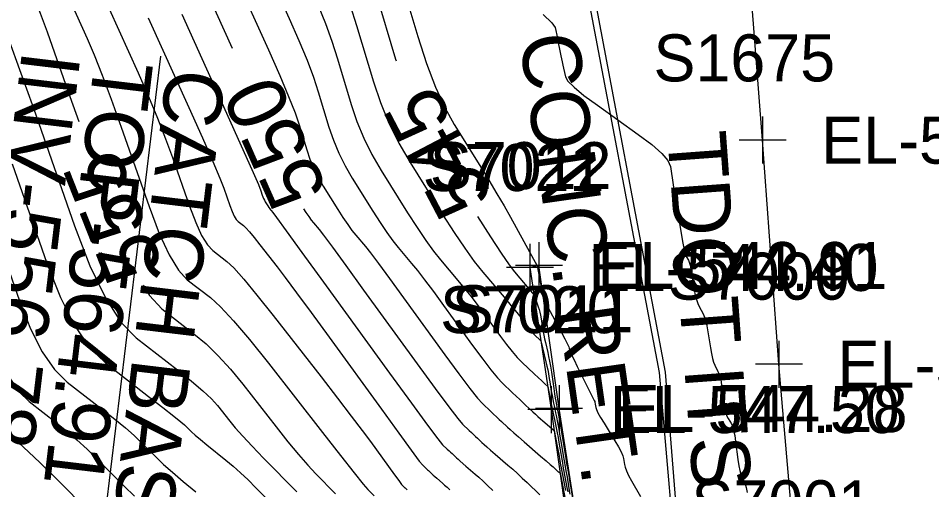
# Model space of a CAD drawing. Extents: x 1724534 to 1727318, y 657156 to 660047.
# Drawn here: x 1725501.3 to 1725579.1, y 658684.7 to 658724.9 of the extents above; entities that cross this region are included whole.
import ezdxf

# ---------------------------------------------------------------- set-up
doc = ezdxf.new("R2010")
doc.units = 0
for name, color, linetype in [('SURVEY - CONTOURS - Index with Text', 7, 'Continuous'), ('SURVEY - CONTOURS - Intermediate with optional Text', 7, 'Continuous'), ('SURVEY - DRAINAGE - Storm Sewer Text', 7, 'Continuous'), ('SURVEY - DTM - Breaklines', 7, 'Continuous'), ('SURVEY - DTM - Breaklines - Points - Elevations', 7, 'Continuous'), ('SURVEY - DTM - Breaklines - Points - Locators', 7, 'Continuous'), ('SURVEY - DTM - Breaklines - Points - Numbers', 7, 'Continuous'), ('SURVEY - ROADSIDE BARRIERS with Text', 7, 'Continuous'), ('SURVEY - TRANSPORTATION - Features', 7, 'Continuous'), ('SURVEY - TRANSPORTATION - Features - Points - Elevations', 7, 'Continuous'), ('SURVEY - TRANSPORTATION - Features - Points - Locators', 7, 'Continuous'), ('SURVEY - TRANSPORTATION - Features - Points - Numbers', 7, 'Continuous'), ('SURVEY - UTILITIES - Electric (Underground) with Text', 7, 'Continuous'), ('SURVEY - UTILITIES - Fiber Optic Cable (Underground) with Text', 7, 'Continuous'), ('SURVEY - UTILITIES - Poles and Miscellaneous with Text', 7, 'Continuous')]:
    doc.layers.add(name, color=color, linetype=linetype)

msp = doc.modelspace()

# ---------------------------------------------------------------- linework, layer by layer
at = {"layer": 'SURVEY - CONTOURS - Index with Text'}
for points in [[(1725500.188, 658737.991), (1725501.361, 658731.538), (1725501.58, 658730.321), (1725501.723, 658729.502), (1725501.793, 658729.081), (1725501.878, 658728.489), (1725501.929, 658728.243), (1725502.02, 658727.948), (1725502.149, 658727.604), (1725502.318, 658727.211), (1725502.82, 658726.099), (1725503.139, 658725.293), (1725503.72, 658723.709), (1725504.564, 658721.345), (1725505.669, 658718.204), (1725506.416, 658716.07)], [(1725531.71, 658727.046), (1725533.403, 658721.396), (1725533.456, 658721.241)], [(1725517.455, 658726.864), (1725519.5, 658722.336)], [(1725525.569, 658708.656), (1725525.769, 658708.343), (1725526.007, 658707.99), (1725526.222, 658707.694), (1725526.414, 658707.453), (1725526.894, 658706.886), (1725527.266, 658706.405), (1725528.021, 658705.388), (1725529.16, 658703.833), (1725530.683, 658701.741), (1725535.253, 658695.447), (1725536.779, 658693.357), (1725537.93, 658691.807), (1725538.704, 658690.798), (1725539.103, 658690.33), (1725539.665, 658689.801), (1725539.867, 658689.61), (1725540.053, 658689.435), (1725540.223, 658689.276), (1725540.376, 658689.132), (1725540.763, 658688.768), (1725540.941, 658688.604), (1725541.186, 658688.386), (1725541.497, 658688.114), (1725541.875, 658687.787), (1725542.972, 658686.844), (1725543.382, 658686.485), (1725543.79, 658686.116), (1725544.196, 658685.737), (1725544.601, 658685.349), (1725545.677, 658684.3)], [(1725540.395, 658708.004), (1725541.491, 658706.268), (1725542.388, 658704.888), (1725543.069, 658703.892), (1725543.534, 658703.279), (1725545.197, 658701.317), (1725545.552, 658700.321), (1725545.624, 658700.097), (1725545.689, 658699.853), (1725545.746, 658699.588), (1725545.796, 658699.302), (1725545.919, 658698.512), (1725545.969, 658698.213), (1725546.026, 658697.908), (1725546.091, 658697.598), (1725546.163, 658697.283), (1725546.366, 658696.435), (1725546.442, 658696.092), (1725546.519, 658695.698), (1725546.596, 658695.253), (1725546.673, 658694.757), (1725546.88, 658693.368), (1725546.951, 658692.9), (1725547.007, 658692.535), (1725547.049, 658692.275), (1725547.078, 658692.118), (1725547.135, 658691.841), (1725547.153, 658691.749), (1725547.167, 658691.683), (1725547.175, 658691.642), (1725547.178, 658691.626), (1725547.18, 658691.617), (1725547.183, 658691.6), (1725547.192, 658691.556), (1725547.206, 658691.485), (1725547.226, 658691.386), (1725547.285, 658691.088), (1725547.318, 658690.912), (1725547.37, 658690.607), (1725547.443, 658690.175), (1725547.536, 658689.615), (1725547.811, 658687.949), (1725547.903, 658687.395), (1725547.972, 658686.98), (1725548.018, 658686.706), (1725548.042, 658686.572), (1725548.074, 658686.4), (1725548.099, 658686.259), (1725548.148, 658685.965), (1725548.222, 658685.519), (1725548.321, 658684.92), (1725548.616, 658683.119)], [(1725511.912, 658702.142), (1725512.439, 658701.274), (1725513.492, 658700.138), (1725516.233, 658698.019), (1725517.264, 658697.154), (1725518.304, 658696.149), (1725519.351, 658695.004), (1725520.406, 658693.717), (1725523.229, 658690.1), (1725524.234, 658688.834), (1725525.131, 658687.746), (1725525.921, 658686.837), (1725526.603, 658686.107), (1725528.28, 658684.398)], [(1725500.607, 658689.313), (1725501.306, 658688.737), (1725502.153, 658687.977), (1725503.148, 658687.034), (1725504.292, 658685.905), (1725507.537, 658682.652)]]:
    msp.add_lwpolyline(points, dxfattribs=at)
at = {"layer": 'SURVEY - CONTOURS - Intermediate with optional Text'}
for points in [[(1725521.958, 658730.163), (1725524.352, 658724.861), (1725525.18, 658722.98), (1725525.868, 658721.313), (1725526.417, 658719.86), (1725526.826, 658718.621), (1725527.73, 658715.603), (1725528.109, 658714.482), (1725528.565, 658713.383), (1725529.101, 658712.306), (1725529.714, 658711.25), (1725531.455, 658708.464), (1725532.08, 658707.487), (1725532.65, 658706.644), (1725533.163, 658705.935), (1725533.621, 658705.36), (1725534.768, 658704.006), (1725535.261, 658703.402), (1725535.879, 658702.605), (1725536.621, 658701.614), (1725537.489, 658700.43), (1725539.969, 658697.015), (1725540.824, 658695.855), (1725541.529, 658694.938), (1725542.084, 658694.264), (1725542.489, 658693.832), (1725543.37, 658693.003), (1725543.687, 658692.705), (1725543.978, 658692.431), (1725544.244, 658692.18), (1725544.484, 658691.955), (1725545.089, 658691.385), (1725545.314, 658691.176), (1725545.532, 658690.976), (1725545.745, 658690.786), (1725545.953, 658690.605), (1725546.908, 658689.784), (1725547.202, 658688.309), (1725547.26, 658688.015), (1725547.308, 658687.767), (1725547.345, 658687.564), (1725547.373, 658687.406), (1725547.432, 658687.045), (1725547.463, 658686.87), (1725547.508, 658686.618), (1725547.569, 658686.288), (1725547.646, 658685.881), (1725547.871, 658684.691)], [(1725533.338, 658729.855), (1725535.294, 658723.327), (1725536.038, 658721.022), (1725536.802, 658719.003), (1725537.587, 658717.27), (1725538.392, 658715.822), (1725540.567, 658712.343), (1725541.342, 658711.09), (1725542.035, 658709.94), (1725542.648, 658708.895), (1725543.18, 658707.952), (1725545.474, 658703.798), (1725545.762, 658702.287), (1725545.817, 658702.002), (1725545.858, 658701.793), (1725545.886, 658701.66), (1725545.899, 658701.604), (1725545.916, 658701.556), (1725545.923, 658701.53), (1725545.932, 658701.487), (1725545.943, 658701.429), (1725546.015, 658700.966), (1725547.533, 658698.127), (1725547.819, 658697.587), (1725548.026, 658697.184), (1725548.153, 658696.918), (1725548.203, 658696.788), (1725548.228, 658696.624), (1725548.276, 658696.491), (1725548.402, 658696.215), (1725548.604, 658695.794), (1725548.883, 658695.23), (1725549.731, 658693.535), (1725550.01, 658692.978), (1725550.209, 658692.58), (1725550.33, 658692.339), (1725550.371, 658692.257), (1725550.377, 658692.248), (1725550.381, 658692.232), (1725550.388, 658692.189), (1725550.411, 658692.025), (1725550.45, 658691.736), (1725550.506, 658691.571), (1725550.644, 658691.293), (1725550.865, 658690.902), (1725551.168, 658690.398), (1725552.085, 658688.904), (1725552.389, 658688.39), (1725552.613, 658687.968), (1725552.758, 658687.639), (1725552.822, 658687.403), (1725552.888, 658686.895), (1725552.945, 658686.665), (1725553.067, 658686.357), (1725553.253, 658685.971), (1725553.504, 658685.507), (1725554.258, 658684.166)], [(1725519.707, 658728.513), (1725522.57, 658722.173), (1725523.539, 658719.993), (1725524.3, 658718.206), (1725524.853, 658716.812), (1725525.198, 658715.813), (1725525.839, 658713.672), (1725526.108, 658712.877), (1725526.432, 658712.097), (1725526.811, 658711.333), (1725527.246, 658710.584), (1725528.481, 658708.608), (1725528.925, 658707.915), (1725529.328, 658707.317), (1725529.693, 658706.814), (1725530.018, 658706.406), (1725530.831, 658705.446), (1725531.264, 658704.904), (1725531.95, 658703.996), (1725532.891, 658702.723), (1725534.086, 658701.085), (1725537.611, 658696.231), (1725538.802, 658694.606), (1725539.729, 658693.373), (1725540.394, 658692.531), (1725540.796, 658692.081), (1725541.517, 658691.402), (1725542.233, 658690.728), (1725542.43, 658690.543), (1725542.926, 658690.076), (1725543.155, 658689.866), (1725543.469, 658689.587), (1725543.868, 658689.237), (1725544.353, 658688.818), (1725545.761, 658687.607), (1725546.23, 658687.202), (1725546.581, 658686.897), (1725546.816, 658686.691), (1725546.933, 658686.585), (1725547.089, 658686.433), (1725547.144, 658686.381), (1725547.192, 658686.338), (1725547.233, 658686.304), (1725547.268, 658686.279), (1725547.413, 658686.185), (1725547.838, 658683.937)], [(1725505.659, 658726.447), (1725507.146, 658723.154), (1725507.745, 658721.757), (1725508.426, 658720.033), (1725509.191, 658717.983), (1725510.038, 658715.607), (1725512.409, 658708.837), (1725513.279, 658706.544), (1725514.111, 658704.743), (1725514.907, 658703.433), (1725515.664, 658702.616), (1725517.635, 658701.093), (1725518.498, 658700.316), (1725519.608, 658699.128), (1725520.966, 658697.53), (1725522.571, 658695.52), (1725527.181, 658689.614), (1725528.719, 658687.65), (1725529.875, 658686.189), (1725530.648, 658685.231), (1725531.04, 658684.775), (1725531.576, 658684.229)], [(1725509.001, 658725.682), (1725511.472, 658720.21), (1725512.35, 658718.22), (1725513.132, 658716.358), (1725513.818, 658714.621), (1725514.408, 658713.011), (1725515.853, 658708.885), (1725516.383, 658707.488), (1725516.89, 658706.39), (1725517.375, 658705.592), (1725517.837, 658705.094), (1725519.037, 658704.166), (1725519.622, 658703.617), (1725520.476, 658702.666), (1725521.598, 658701.314), (1725522.989, 658699.561), (1725527.057, 658694.349), (1725528.464, 658692.54), (1725529.634, 658691.02), (1725530.567, 658689.79), (1725531.263, 658688.849), (1725532.804, 658686.728), (1725533.314, 658686.028), (1725533.687, 658685.519), (1725533.923, 658685.202), (1725534.023, 658685.077), (1725534.108, 658684.997), (1725534.138, 658684.969), (1725534.166, 658684.942), (1725534.191, 658684.918), (1725534.214, 658684.897), (1725534.272, 658684.842), (1725534.299, 658684.818), (1725534.383, 658684.744)], [(1725526.821, 658725.967), (1725527.436, 658724.42), (1725527.981, 658722.907), (1725528.454, 658721.429), (1725529.621, 658717.534), (1725530.11, 658716.087), (1725530.699, 658714.669), (1725531.39, 658713.278), (1725532.182, 658711.916), (1725534.429, 658708.32), (1725535.236, 658707.058), (1725535.971, 658705.97), (1725536.634, 658705.055), (1725537.225, 658704.313), (1725538.705, 658702.566), (1725539.259, 658701.9), (1725539.807, 658701.213), (1725540.352, 658700.504), (1725540.892, 658699.774), (1725542.327, 658697.798), (1725542.846, 658697.104), (1725543.329, 658696.504), (1725543.774, 658695.997), (1725544.182, 658695.583), (1725545.222, 658694.605), (1725545.57, 658694.277), (1725545.834, 658694.029), (1725546.014, 658693.859), (1725546.11, 658693.769), (1725546.363, 658693.531), (1725546.642, 658692.166), (1725546.694, 658691.91), (1725546.762, 658691.58), (1725546.762, 658691.578), (1725546.773, 658691.524), (1725546.805, 658691.364), (1725546.858, 658691.098), (1725546.932, 658690.725), (1725547.159, 658689.59), (1725547.239, 658689.18), (1725547.311, 658688.803), (1725547.373, 658688.456), (1725547.427, 658688.142), (1725547.559, 658687.346), (1725547.609, 658687.045), (1725547.663, 658686.739), (1725547.719, 658686.428), (1725547.939, 658685.26), (1725548, 658684.93), (1725548.063, 658684.575)], [(1725529.545, 658725.955), (1725530.082, 658724.238), (1725531.512, 658719.465), (1725532.111, 658717.692), (1725532.833, 658715.954), (1725533.679, 658714.251), (1725534.65, 658712.581), (1725537.403, 658708.176), (1725538.391, 658706.63), (1725539.292, 658705.297), (1725540.104, 658704.175), (1725540.828, 658703.267), (1725542.642, 658701.126), (1725543.256, 658700.399), (1725543.736, 658699.821), (1725544.082, 658699.395), (1725544.295, 658699.118), (1725544.685, 658698.582), (1725544.827, 658698.392), (1725544.964, 658698.224), (1725545.094, 658698.078), (1725545.218, 658697.953), (1725545.78, 658697.424), (1725546.207, 658695.64), (1725546.292, 658695.275), (1725546.363, 658694.946), (1725546.419, 658694.652), (1725546.462, 658694.394), (1725546.558, 658693.752), (1725546.595, 658693.51), (1725546.637, 658693.266), (1725546.682, 658693.02), (1725546.731, 658692.772), (1725546.867, 658692.106), (1725546.912, 658691.887), (1725546.944, 658691.731), (1725546.963, 658691.636), (1725546.97, 658691.603), (1725546.971, 658691.597), (1725546.978, 658691.562), (1725546.998, 658691.46), (1725547.032, 658691.291), (1725547.079, 658691.056), (1725547.222, 658690.339), (1725547.278, 658690.046), (1725547.34, 658689.705), (1725547.408, 658689.316), (1725547.482, 658688.878), (1725547.685, 658687.648), (1725547.756, 658687.22), (1725547.817, 658686.86), (1725547.869, 658686.567), (1725547.91, 658686.341), (1725548.007, 658685.83), (1725548.049, 658685.594), (1725548.106, 658685.27), (1725548.175, 658684.858), (1725548.258, 658684.358)], [(1725512.342, 658724.917), (1725515.798, 658717.265), (1725516.956, 658714.684), (1725517.838, 658712.682), (1725518.446, 658711.259), (1725518.778, 658710.414), (1725519.296, 658708.933), (1725519.487, 658708.432), (1725519.669, 658708.038), (1725519.843, 658707.751), (1725520.009, 658707.572), (1725520.44, 658707.239), (1725520.65, 658707.042), (1725520.956, 658706.701), (1725521.359, 658706.216), (1725521.858, 658705.586), (1725523.319, 658703.715), (1725524.006, 658702.814), (1725524.974, 658701.514), (1725526.222, 658699.816), (1725527.75, 658697.718), (1725532.198, 658691.593), (1725533.669, 658689.573), (1725534.745, 658688.105), (1725535.428, 658687.19), (1725535.716, 658686.828), (1725535.96, 658686.599), (1725536.048, 658686.516), (1725536.128, 658686.44), (1725536.202, 658686.371), (1725536.436, 658686.151), (1725536.513, 658686.08), (1725536.619, 658685.985), (1725536.754, 658685.867), (1725536.918, 658685.726), (1725537.393, 658685.317), (1725537.584, 658685.149), (1725537.798, 658684.953), (1725538.037, 658684.728)], [(1725515.204, 658725.215), (1725519.004, 658716.798), (1725520.257, 658714.018), (1725521.164, 658711.991), (1725521.725, 658710.717), (1725521.941, 658710.196), (1725522.057, 658709.81), (1725522.106, 658709.666), (1725522.164, 658709.526), (1725522.232, 658709.388), (1725522.311, 658709.253), (1725522.534, 658708.897), (1725522.614, 658708.772), (1725522.686, 658708.664), (1725522.752, 658708.573), (1725522.811, 658708.5), (1725522.957, 658708.327), (1725523.269, 658707.907), (1725524.093, 658706.779), (1725525.43, 658704.942), (1725527.279, 658702.397), (1725532.895, 658694.663), (1725534.757, 658692.108), (1725536.13, 658690.242), (1725537.014, 658689.066), (1725537.41, 658688.579), (1725537.812, 658688.2), (1725537.957, 658688.063), (1725538.091, 658687.938), (1725538.212, 658687.823), (1725538.599, 658687.459), (1725538.727, 658687.342), (1725538.902, 658687.186), (1725539.396, 658686.756), (1725540.182, 658686.08), (1725540.497, 658685.803), (1725540.852, 658685.478), (1725541.247, 658685.106), (1725541.681, 658684.686)], [(1725545.987, 658725.194), (1725546.719, 658724.487), (1725546.997, 658724.084), (1725547.187, 658723.162), (1725547.239, 658722.906), (1725547.292, 658722.647), (1725547.346, 658722.386), (1725547.49, 658721.684), (1725547.545, 658721.42), (1725547.6, 658721.152), (1725547.655, 658720.881), (1725547.712, 658720.607), (1725547.863, 658719.871), (1725548.076, 658719.513), (1725548.602, 658718.992), (1725549.44, 658718.308), (1725550.592, 658717.46), (1725554.079, 658714.981), (1725555.231, 658714.114), (1725556.071, 658713.372), (1725556.6, 658712.756), (1725556.818, 658712.264), (1725557.044, 658710.701), (1725557.105, 658710.298), (1725557.167, 658709.911), (1725557.228, 658709.542), (1725557.39, 658708.58), (1725557.453, 658708.207), (1725557.592, 658707.389), (1725557.872, 658705.727), (1725557.948, 658705.313), (1725558.022, 658704.984), (1725558.092, 658704.74), (1725558.161, 658704.581), (1725558.34, 658704.27), (1725558.409, 658704.107), (1725558.481, 658703.851), (1725558.556, 658703.504), (1725558.634, 658703.064), (1725558.848, 658701.767), (1725558.934, 658701.312), (1725559.031, 658700.921), (1725559.139, 658700.593), (1725559.258, 658700.328), (1725559.59, 658699.706), (1725559.71, 658699.437), (1725559.818, 658699.096), (1725559.916, 658698.682), (1725560.003, 658698.197), (1725560.221, 658696.808), (1725560.305, 658696.327), (1725560.394, 658695.925), (1725560.488, 658695.603), (1725560.586, 658695.361), (1725560.856, 658694.821), (1725560.945, 658694.644), (1725561.009, 658694.517), (1725561.047, 658694.44), (1725561.06, 658694.414), (1725561.062, 658694.411), (1725561.096, 658694.166), (1725561.138, 658693.86), (1725561.196, 658693.433), (1725561.373, 658692.131), (1725561.444, 658691.683), (1725561.525, 658691.313), (1725561.616, 658691.021), (1725561.718, 658690.809), (1725562.001, 658690.347), (1725562.104, 658690.123), (1725562.198, 658689.799), (1725562.285, 658689.374), (1725562.364, 658688.849), (1725562.564, 658687.313), (1725562.64, 658686.79), (1725562.718, 658686.374), (1725562.799, 658686.064), (1725562.882, 658685.861), (1725563.107, 658685.461), (1725563.19, 658685.255), (1725563.271, 658684.936), (1725563.35, 658684.506)], [(1725500.507, 658722.949), (1725501.387, 658720.521), (1725502.556, 658717.21), (1725506.06, 658707.202), (1725507.374, 658703.79), (1725508.689, 658701.063), (1725510.004, 658699.019), (1725511.32, 658697.66), (1725514.831, 658694.946), (1725516.031, 658693.993), (1725516.999, 658693.17), (1725517.736, 658692.478), (1725518.241, 658691.915), (1725519.277, 658690.587), (1725519.749, 658690.017), (1725520.388, 658689.302), (1725521.194, 658688.443), (1725522.167, 658687.439), (1725524.983, 658684.568)], [(1725500.751, 658712.48), (1725503.715, 658704.013), (1725504.86, 658701.102), (1725506.071, 658698.718), (1725507.35, 658696.861), (1725508.695, 658695.532), (1725512.37, 658692.69), (1725513.595, 658691.739), (1725514.513, 658691.017), (1725515.123, 658690.524), (1725515.426, 658690.26), (1725515.825, 658689.86), (1725516.031, 658689.668), (1725516.351, 658689.39), (1725516.785, 658689.028), (1725517.333, 658688.581), (1725518.947, 658687.276), (1725519.56, 658686.762), (1725520.192, 658686.198), (1725520.84, 658685.585), (1725521.506, 658684.922), (1725523.305, 658683.089)], [(1725498.946, 658707.749), (1725501.37, 658700.825), (1725502.307, 658698.444), (1725503.298, 658696.494), (1725504.343, 658694.976), (1725505.443, 658693.889), (1725508.449, 658691.564), (1725509.499, 658690.739), (1725510.393, 658690.004), (1725511.131, 658689.36), (1725511.715, 658688.808), (1725513.062, 658687.457), (1725513.649, 658686.897), (1725514.398, 658686.23), (1725515.31, 658685.456), (1725516.384, 658684.574)], [(1725500.524, 658694.27), (1725501.336, 658693.09), (1725502.191, 658692.245), (1725504.528, 658690.438), (1725505.402, 658689.738), (1725506.273, 658688.991), (1725507.14, 658688.197), (1725508.003, 658687.357), (1725510.3, 658685.054), (1725511.176, 658684.2)]]:
    msp.add_lwpolyline(points, dxfattribs=at)
at = {"layer": 'SURVEY - DRAINAGE - Storm Sewer Text'}
msp.add_line((1725513.388, 658721.642), (1725506.83, 658667.499), dxfattribs=at)
at = {"layer": 'SURVEY - DTM - Breaklines'}
msp.add_lwpolyline([(1725545.612, 658703.826), (1725544.845, 658703.667), (1725546.657, 658691.568), (1725549.439, 658671.759), (1725551.15, 658658.927), (1725552.828, 658647.519), (1725539.92, 658649.311), (1725530.721, 658650.357), (1725524.764, 658651.11)], dxfattribs=at)
at = {"layer": 'SURVEY - DTM - Breaklines - Points - Locators'}
for p, q in [((1725544.845, 658705.667), (1725544.845, 658701.667)), ((1725545.612, 658705.826), (1725545.612, 658701.826)), ((1725546.845, 658703.667), (1725542.845, 658703.667)), ((1725547.612, 658703.826), (1725543.612, 658703.826)), ((1725546.657, 658693.568), (1725546.657, 658689.568)), ((1725547.326, 658693.651), (1725547.326, 658689.651)), ((1725548.657, 658691.568), (1725544.657, 658691.568)), ((1725549.326, 658691.651), (1725545.326, 658691.651))]:
    msp.add_line(p, q, dxfattribs=at)
at = {"layer": 'SURVEY - ROADSIDE BARRIERS with Text'}
msp.add_lwpolyline([(1725554.029, 658647.668), (1725552.445, 658659.088), (1725550.443, 658671.884), (1725547.326, 658691.651), (1725545.612, 658703.826)], dxfattribs=at)
at = {"layer": 'SURVEY - TRANSPORTATION - Features'}
msp.add_lwpolyline([(1725570.831, 658646.253), (1725568.796, 658661.122), (1725567.732, 658676.049), (1725566.054, 658695.422), (1725564.662, 658714.496), (1725562.732, 658739.426), (1725560.5, 658764.327), (1725558.347, 658789.335), (1725556.113, 658814.238), (1725553.973, 658839.149), (1725552.257, 658864.379), (1725550.906, 658889.348), (1725550.236, 658914.341), (1725548.733, 658939.305), (1725548.535, 658964.315)], dxfattribs=at)
at = {"layer": 'SURVEY - TRANSPORTATION - Features - Points - Locators'}
for p, q in [((1725564.662, 658716.496), (1725564.662, 658712.496)), ((1725566.662, 658714.496), (1725562.662, 658714.496)), ((1725566.054, 658697.422), (1725566.054, 658693.422)), ((1725568.054, 658695.422), (1725564.054, 658695.422))]:
    msp.add_line(p, q, dxfattribs=at)
at = {"layer": 'SURVEY - UTILITIES - Electric (Underground) with Text'}
msp.add_lwpolyline([(1725538.314, 658827.699), (1725538.61, 658810.76), (1725539.309, 658794.446), (1725544.796, 658762.344), (1725548.909, 658731.403), (1725555.845, 658694.728), (1725557.583, 658674.802)], dxfattribs=at)
at = {"layer": 'SURVEY - UTILITIES - Fiber Optic Cable (Underground) with Text'}
msp.add_lwpolyline([(1725538.949, 658827.551), (1725539.433, 658810.741), (1725540.407, 658794.551), (1725545.54, 658762.23), (1725549.453, 658731.328), (1725556.372, 658694.759), (1725557.942, 658674.857)], dxfattribs=at)

# ---------------------------------------------------------------- texts
at = {"layer": 'SURVEY - CONTOURS - Index with Text'}
for s, rotation, p in [('550', 113.92518, (1725527.663, 658710.154)), ('545', 117.6634, (1725541.795, 658709.585)), ('555', 111.53417, (1725513.69, 658703.648))]:
    msp.add_text(s, height=5, rotation=rotation, dxfattribs=at).set_placement(p)
at = {"layer": 'SURVEY - DRAINAGE - Storm Sewer Text'}
for s, p in [('INV-556.78', (1725501.61, 658722.218)), ('TOP-564.91', (1725507.785, 658721.477)), ('CATCH BASIN', (1725513.961, 658720.736))]:
    msp.add_text(s, height=5, rotation=263.15753, dxfattribs=at).set_placement(p)
at = {"layer": 'SURVEY - DTM - Breaklines - Points - Elevations'}
for s, p in [('EL-544.40', (1725549.845, 658701.667)), ('EL-543.91', (1725550.612, 658701.826)), ('EL-547.50', (1725551.657, 658689.568)), ('EL-544.28', (1725552.326, 658689.651))]:
    msp.add_text(s, height=4, dxfattribs=at).set_placement(p)
at = {"layer": 'SURVEY - DTM - Breaklines - Points - Numbers'}
for s, p in [('S7021', (1725535.715, 658710.167)), ('S7012', (1725536.325, 658710.326)), ('S7020', (1725537.196, 658698.068)), ('S7011', (1725538.195, 658698.151))]:
    msp.add_text(s, height=4, dxfattribs=at).set_placement(p)
at = {"layer": 'SURVEY - ROADSIDE BARRIERS with Text'}
msp.add_text('CONC. RET. WALL', height=5, rotation=278.09519, dxfattribs=at).set_placement((1725543.926, 658723.271))
at = {"layer": 'SURVEY - TRANSPORTATION - Features - Points - Elevations'}
for s, p in [('EL-542.40', (1725569.662, 658712.496)), ('EL-542.53', (1725571.054, 658693.422))]:
    msp.add_text(s, height=4, dxfattribs=at).set_placement(p)
at = {"layer": 'SURVEY - TRANSPORTATION - Features - Points - Numbers'}
for s, p in [('S1675', (1725555.374, 658719.496)), ('S7000', (1725556.593, 658700.922)), ('S7001', (1725558.601, 658681.549))]:
    msp.add_text(s, height=4, dxfattribs=at).set_placement(p)
at = {"layer": 'SURVEY - UTILITIES - Poles and Miscellaneous with Text'}
msp.add_text('TDOT ITS', height=5, rotation=274.18482, dxfattribs=at).set_placement((1725556.535, 658715.061))

doc.saveas('drawing.dxf')
